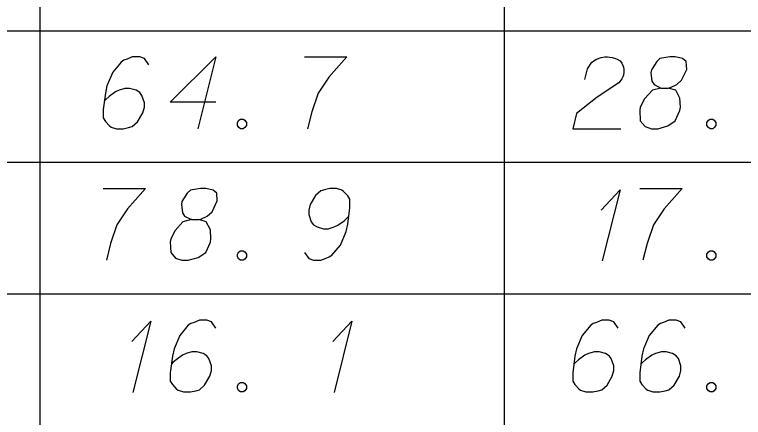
# Model space of a CAD drawing. Extents: x 2074207 to 2076812, y 516372 to 523312.
# Drawn here: x 2076524.39 to 2076573.08, y 517599.17 to 517626.11 of the extents above; entities that cross this region are included whole.
import ezdxf

# ---------------------------------------------------------------- set-up
doc = ezdxf.new("R2010")
doc.units = 0
doc.layers.add('Prop DirtTable_ Soil Test Results - Outline (Minor)', color=7, linetype='Continuous')
doc.layers.add('Prop DirtTable_ Soil Test Results - Tx (Sample Data)', color=7, linetype='Continuous')

msp = doc.modelspace()

# ---------------------------------------------------------------- linework, layer by layer
at = {"layer": 'Prop DirtTable_ Soil Test Results - Outline (Minor)'}
for p, q in [((2076526.074, 517633.83), (2076526.074, 517625.03)), ((2076557.094, 517633.83), (2076557.094, 517625.03)), ((2076260.609, 517625.03), (2076811.903, 517625.03)), ((2076260.609, 517625.03), (2076811.903, 517625.03)), ((2076526.074, 517625.03), (2076526.074, 517616.23)), ((2076557.094, 517625.03), (2076557.094, 517616.23)), ((2076260.609, 517616.23), (2076811.903, 517616.23)), ((2076260.609, 517616.23), (2076811.903, 517616.23)), ((2076526.074, 517616.23), (2076526.074, 517607.43)), ((2076557.094, 517616.23), (2076557.094, 517607.43)), ((2076260.609, 517607.43), (2076811.903, 517607.43)), ((2076260.609, 517607.43), (2076811.903, 517607.43)), ((2076526.074, 517607.43), (2076526.074, 517598.63)), ((2076557.094, 517607.43), (2076557.094, 517598.63))]:
    msp.add_line(p, q, dxfattribs=at)
at = {"layer": 'Prop DirtTable_ Soil Test Results - Tx (Sample Data)'}
for points in [[(2076533.349, 517622.745), (2076533.067, 517623.16), (2076532.75, 517623.274), (2076532.256, 517623.274), (2076531.903, 517623.122), (2076531.691, 517623.047), (2076531.515, 517622.933), (2076530.951, 517622.253), (2076530.563, 517621.346), (2076530.457, 517620.855), (2076530.316, 517619.759), (2076530.316, 517619.192), (2076530.457, 517618.965), (2076530.739, 517618.663), (2076530.845, 517618.587), (2076531.198, 517618.474), (2076531.656, 517618.474), (2076532.009, 517618.549), (2076532.256, 517618.625), (2076532.609, 517618.927), (2076532.961, 517619.532), (2076533.067, 517619.91), (2076533.067, 517620.212), (2076532.891, 517620.704), (2076532.75, 517620.893), (2076532.503, 517621.044), (2076532.079, 517621.157), (2076531.762, 517621.157), (2076531.374, 517621.044), (2076531.127, 517620.93), (2076530.704, 517620.628), (2076530.492, 517620.439), (2076530.386, 517620.326)], [(2076537.829, 517620.25), (2076534.796, 517620.25), (2076537.829, 517623.274), (2076536.63, 517618.474)], [(2076543.756, 517623.274), (2076546.578, 517623.274), (2076546.401, 517623.085), (2076545.378, 517621.913), (2076544.673, 517620.855), (2076544.249, 517619.608), (2076543.967, 517618.474)], [(2076562.487, 517621.762), (2076562.663, 517622.48), (2076562.946, 517622.933), (2076563.263, 517623.122), (2076563.58, 517623.236), (2076563.827, 517623.274), (2076564.004, 517623.274), (2076564.321, 517623.236), (2076564.533, 517623.16), (2076564.639, 517623.122), (2076564.85, 517623.009), (2076564.956, 517622.858), (2076565.027, 517622.707), (2076565.062, 517622.593), (2076565.097, 517622.442), (2076565.097, 517622.253), (2076565.062, 517622.064), (2076565.027, 517621.951), (2076564.956, 517621.8), (2076564.85, 517621.648), (2076564.745, 517621.535), (2076563.298, 517620.59), (2076561.923, 517619.494), (2076561.676, 517618.474), (2076564.886, 517618.474)], [(2076567.567, 517621.195), (2076568.06, 517621.195), (2076568.202, 517621.233), (2076568.625, 517621.422), (2076568.942, 517621.724), (2076569.295, 517622.442), (2076569.26, 517622.971), (2076569.013, 517623.16), (2076568.519, 517623.274), (2076568.166, 517623.274), (2076567.496, 517623.16), (2076567.284, 517622.971), (2076566.932, 517622.404), (2076566.896, 517622.215), (2076566.967, 517621.648), (2076567.108, 517621.422), (2076567.567, 517621.195), (2076567.002, 517621.044), (2076566.473, 517620.477), (2076566.191, 517619.91), (2076566.156, 517619.721), (2076566.191, 517619.003), (2076566.508, 517618.625), (2076566.932, 517618.474), (2076567.355, 517618.474), (2076568.025, 517618.663), (2076568.519, 517619.003), (2076568.837, 517619.683), (2076568.872, 517619.91), (2076568.837, 517620.515), (2076568.554, 517621.044), (2076568.06, 517621.195)], [(2076539.487, 517619.116), (2076539.664, 517619.116), (2076539.769, 517619.041), (2076539.875, 517618.889), (2076539.875, 517618.7), (2076539.769, 517618.549), (2076539.664, 517618.474), (2076539.487, 517618.474), (2076539.381, 517618.549), (2076539.276, 517618.7), (2076539.276, 517618.889), (2076539.381, 517619.041), (2076539.487, 517619.116)], [(2076570.847, 517619.116), (2076571.024, 517619.116), (2076571.129, 517619.041), (2076571.235, 517618.889), (2076571.235, 517618.7), (2076571.129, 517618.549), (2076571.024, 517618.474), (2076570.847, 517618.474), (2076570.741, 517618.549), (2076570.636, 517618.7), (2076570.636, 517618.889), (2076570.741, 517619.041), (2076570.847, 517619.116)], [(2076530.316, 517614.474), (2076533.138, 517614.474), (2076532.961, 517614.285), (2076531.938, 517613.113), (2076531.233, 517612.055), (2076530.809, 517610.808), (2076530.527, 517609.674)], [(2076536.207, 517612.395), (2076536.7, 517612.395), (2076536.842, 517612.433), (2076537.265, 517612.622), (2076537.582, 517612.924), (2076537.935, 517613.642), (2076537.9, 517614.171), (2076537.653, 517614.36), (2076537.159, 517614.474), (2076536.806, 517614.474), (2076536.136, 517614.36), (2076535.924, 517614.171), (2076535.572, 517613.604), (2076535.536, 517613.415), (2076535.607, 517612.848), (2076535.748, 517612.622), (2076536.207, 517612.395), (2076535.642, 517612.244), (2076535.113, 517611.677), (2076534.831, 517611.11), (2076534.796, 517610.921), (2076534.831, 517610.203), (2076535.148, 517609.825), (2076535.572, 517609.674), (2076535.995, 517609.674), (2076536.665, 517609.863), (2076537.159, 517610.203), (2076537.477, 517610.883), (2076537.512, 517611.11), (2076537.477, 517611.715), (2076537.194, 517612.244), (2076536.7, 517612.395)], [(2076543.756, 517610.203), (2076544.038, 517609.787), (2076544.355, 517609.674), (2076544.849, 517609.674), (2076545.202, 517609.825), (2076545.414, 517609.9), (2076545.59, 517610.014), (2076546.154, 517610.694), (2076546.542, 517611.601), (2076546.648, 517612.093), (2076546.789, 517613.189), (2076546.789, 517613.756), (2076546.648, 517613.982), (2076546.366, 517614.285), (2076546.26, 517614.36), (2076545.907, 517614.474), (2076545.449, 517614.474), (2076545.096, 517614.398), (2076544.849, 517614.322), (2076544.496, 517614.02), (2076544.144, 517613.415), (2076544.038, 517613.037), (2076544.038, 517612.735), (2076544.214, 517612.244), (2076544.355, 517612.055), (2076544.602, 517611.904), (2076545.026, 517611.79), (2076545.343, 517611.79), (2076545.731, 517611.904), (2076545.978, 517612.017), (2076546.401, 517612.319), (2076546.613, 517612.508), (2076546.719, 517612.622)], [(2076563.58, 517613.037), (2076564.85, 517614.398), (2076563.651, 517609.636)], [(2076566.156, 517614.474), (2076568.978, 517614.474), (2076568.801, 517614.285), (2076567.778, 517613.113), (2076567.073, 517612.055), (2076566.649, 517610.808), (2076566.367, 517609.674)], [(2076539.487, 517610.316), (2076539.664, 517610.316), (2076539.769, 517610.241), (2076539.875, 517610.089), (2076539.875, 517609.9), (2076539.769, 517609.749), (2076539.664, 517609.674), (2076539.487, 517609.674), (2076539.381, 517609.749), (2076539.276, 517609.9), (2076539.276, 517610.089), (2076539.381, 517610.241), (2076539.487, 517610.316)], [(2076570.847, 517610.316), (2076571.024, 517610.316), (2076571.129, 517610.241), (2076571.235, 517610.089), (2076571.235, 517609.9), (2076571.129, 517609.749), (2076571.024, 517609.674), (2076570.847, 517609.674), (2076570.741, 517609.749), (2076570.636, 517609.9), (2076570.636, 517610.089), (2076570.741, 517610.241), (2076570.847, 517610.316)], [(2076532.22, 517604.237), (2076533.49, 517605.598), (2076532.291, 517600.836)], [(2076537.829, 517605.145), (2076537.547, 517605.56), (2076537.23, 517605.674), (2076536.736, 517605.674), (2076536.383, 517605.522), (2076536.171, 517605.447), (2076535.995, 517605.333), (2076535.431, 517604.653), (2076535.043, 517603.746), (2076534.937, 517603.255), (2076534.796, 517602.159), (2076534.796, 517601.592), (2076534.937, 517601.365), (2076535.219, 517601.063), (2076535.325, 517600.987), (2076535.678, 517600.874), (2076536.136, 517600.874), (2076536.489, 517600.949), (2076536.736, 517601.025), (2076537.089, 517601.327), (2076537.441, 517601.932), (2076537.547, 517602.31), (2076537.547, 517602.612), (2076537.371, 517603.104), (2076537.23, 517603.293), (2076536.983, 517603.444), (2076536.559, 517603.557), (2076536.242, 517603.557), (2076535.854, 517603.444), (2076535.607, 517603.33), (2076535.184, 517603.028), (2076534.972, 517602.839), (2076534.866, 517602.726)], [(2076545.66, 517604.237), (2076546.93, 517605.598), (2076545.731, 517600.836)], [(2076564.709, 517605.145), (2076564.427, 517605.56), (2076564.11, 517605.674), (2076563.616, 517605.674), (2076563.263, 517605.522), (2076563.051, 517605.447), (2076562.875, 517605.333), (2076562.311, 517604.653), (2076561.923, 517603.746), (2076561.817, 517603.255), (2076561.676, 517602.159), (2076561.676, 517601.592), (2076561.817, 517601.365), (2076562.099, 517601.063), (2076562.205, 517600.987), (2076562.558, 517600.874), (2076563.016, 517600.874), (2076563.369, 517600.949), (2076563.616, 517601.025), (2076563.969, 517601.327), (2076564.321, 517601.932), (2076564.427, 517602.31), (2076564.427, 517602.612), (2076564.251, 517603.104), (2076564.11, 517603.293), (2076563.863, 517603.444), (2076563.439, 517603.557), (2076563.122, 517603.557), (2076562.734, 517603.444), (2076562.487, 517603.33), (2076562.064, 517603.028), (2076561.852, 517602.839), (2076561.746, 517602.726)], [(2076569.189, 517605.145), (2076568.907, 517605.56), (2076568.59, 517605.674), (2076568.096, 517605.674), (2076567.743, 517605.522), (2076567.531, 517605.447), (2076567.355, 517605.333), (2076566.791, 517604.653), (2076566.403, 517603.746), (2076566.297, 517603.255), (2076566.156, 517602.159), (2076566.156, 517601.592), (2076566.297, 517601.365), (2076566.579, 517601.063), (2076566.685, 517600.987), (2076567.038, 517600.874), (2076567.496, 517600.874), (2076567.849, 517600.949), (2076568.096, 517601.025), (2076568.449, 517601.327), (2076568.801, 517601.932), (2076568.907, 517602.31), (2076568.907, 517602.612), (2076568.731, 517603.104), (2076568.59, 517603.293), (2076568.343, 517603.444), (2076567.919, 517603.557), (2076567.602, 517603.557), (2076567.214, 517603.444), (2076566.967, 517603.33), (2076566.544, 517603.028), (2076566.332, 517602.839), (2076566.226, 517602.726)], [(2076539.487, 517601.516), (2076539.664, 517601.516), (2076539.769, 517601.441), (2076539.875, 517601.289), (2076539.875, 517601.1), (2076539.769, 517600.949), (2076539.664, 517600.874), (2076539.487, 517600.874), (2076539.381, 517600.949), (2076539.276, 517601.1), (2076539.276, 517601.289), (2076539.381, 517601.441), (2076539.487, 517601.516)], [(2076570.847, 517601.516), (2076571.024, 517601.516), (2076571.129, 517601.441), (2076571.235, 517601.289), (2076571.235, 517601.1), (2076571.129, 517600.949), (2076571.024, 517600.874), (2076570.847, 517600.874), (2076570.741, 517600.949), (2076570.636, 517601.1), (2076570.636, 517601.289), (2076570.741, 517601.441), (2076570.847, 517601.516)]]:
    msp.add_lwpolyline(points, dxfattribs=at)

doc.saveas('drawing.dxf')
